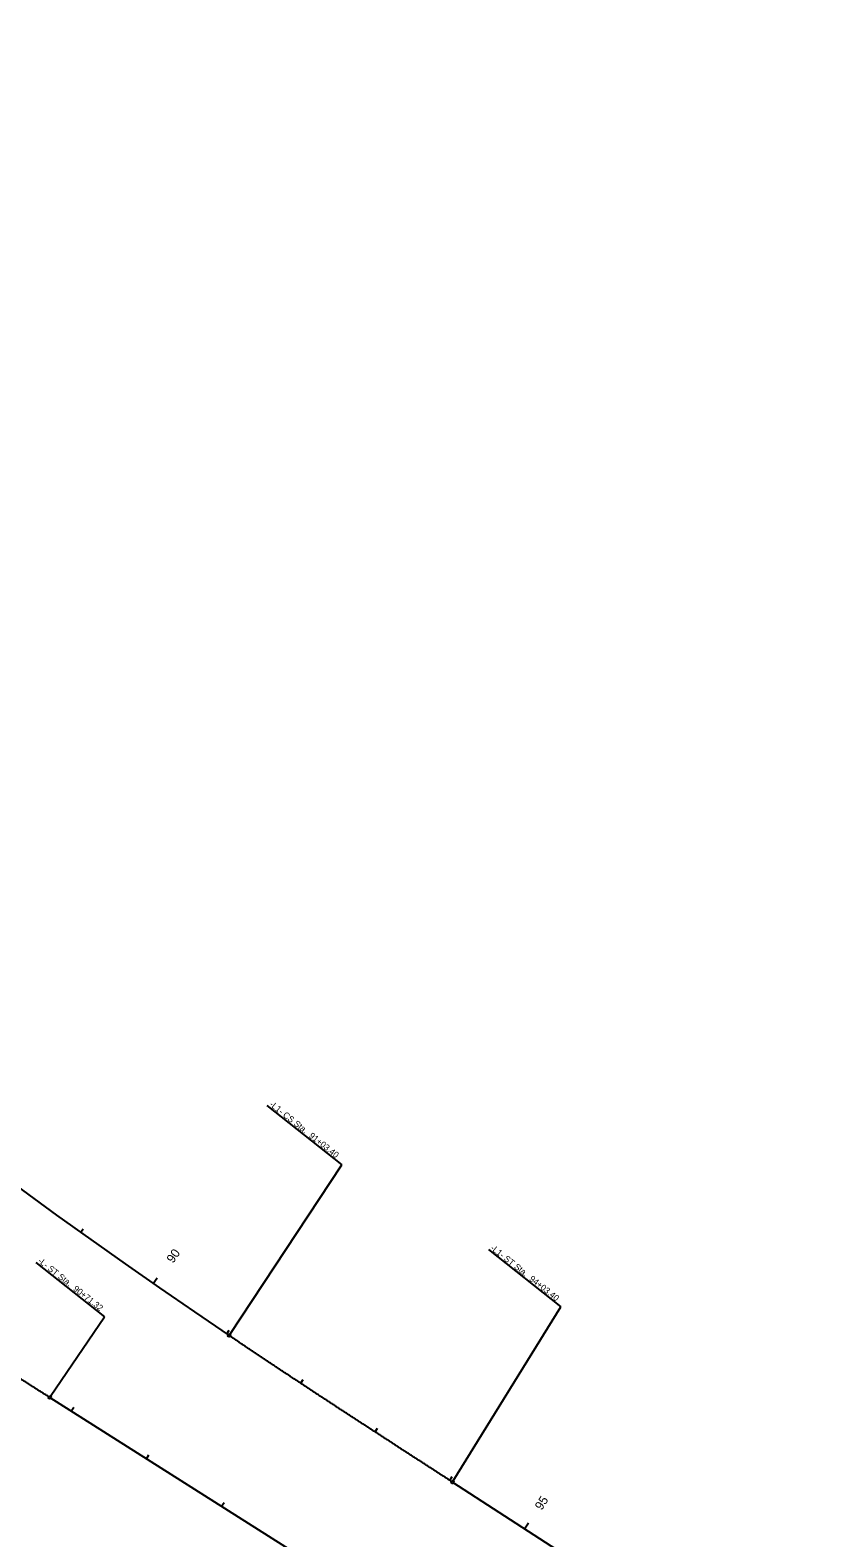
# Model space of a CAD drawing. Extents: x 1778969 to 1790720, y 807089 to 817794.
# Drawn here: x 1783861 to 1784766, y 811057 to 812750 of the extents above; entities that cross this region are included whole.
import ezdxf

# ---------------------------------------------------------------- set-up
doc = ezdxf.new("R2010")
doc.units = 0
for name, color, linetype in [('Prop Horizontal Alignment', 7, 'Continuous'), ('Prop Horizontal Alignment Station Label', 7, 'Continuous'), ('Prop Horizontal Alignment Tick Label', 7, 'Continuous'), ('Prop Horizontal Alignment Tick Large', 7, 'Continuous'), ('Prop Horizontal Alignment Tick Small', 7, 'Continuous')]:
    doc.layers.add(name, color=color, linetype=linetype)

msp = doc.modelspace()

# ---------------------------------------------------------------- linework, layer by layer
at = {"layer": 'Prop Horizontal Alignment'}
for p, q in [((1783883.3, 811214.6), (1790243.2, 807191.5)), ((1784335.9, 811119.6), (1790571.2, 807091))]:
    msp.add_line(p, q, dxfattribs=at)
msp.add_arc((1788356, 817618.1), 7639.4, 213.34167, 236.00833, dxfattribs=at)
for points in [[(1783883.3, 811214.6), (1783879.9, 811216.8), (1783876.4, 811219), (1783873, 811221.1), (1783869.6, 811223.3), (1783866.2, 811225.5), (1783862.7, 811227.6), (1783859.3, 811229.8), (1783855.9, 811232), (1783852.5, 811234.1), (1783849, 811236.3), (1783845.6, 811238.5), (1783842.2, 811240.7), (1783838.8, 811242.8), (1783835.3, 811245), (1783831.9, 811247.2), (1783828.5, 811249.3), (1783825.1, 811251.5), (1783821.6, 811253.7), (1783818.2, 811255.8), (1783814.8, 811258), (1783811.4, 811260.2), (1783807.9, 811262.4), (1783804.5, 811264.5), (1783801.1, 811266.7), (1783797.7, 811268.9), (1783794.3, 811271.1), (1783790.8, 811273.3), (1783787.4, 811275.4), (1783784, 811277.6), (1783780.6, 811279.8), (1783777.2, 811282), (1783773.8, 811284.2), (1783770.3, 811286.3), (1783766.9, 811288.5), (1783763.5, 811290.7), (1783760.1, 811292.9), (1783756.7, 811295.1), (1783753.3, 811297.3), (1783749.9, 811299.5), (1783746.5, 811301.7), (1783743.1, 811303.9), (1783739.6, 811306.1), (1783736.2, 811308.3), (1783732.8, 811310.5), (1783729.4, 811312.7), (1783726, 811314.9), (1783722.6, 811317.1), (1783719.2, 811319.3), (1783715.8, 811321.5), (1783712.4, 811323.7), (1783709, 811325.9), (1783705.6, 811328.1), (1783702.2, 811330.3), (1783698.8, 811332.5), (1783695.4, 811334.7), (1783692, 811337), (1783688.6, 811339.2), (1783685.2, 811341.4), (1783681.9, 811343.6), (1783678.5, 811345.8), (1783675.1, 811348.1), (1783671.7, 811350.3), (1783668.3, 811352.5), (1783664.9, 811354.8), (1783661.5, 811357), (1783658.2, 811359.2), (1783654.8, 811361.5), (1783651.4, 811363.7), (1783648, 811366), (1783644.7, 811368.2), (1783641.3, 811370.5), (1783637.9, 811372.7), (1783634.5, 811375), (1783631.2, 811377.2)], [(1784335.9, 811119.6), (1784332.5, 811121.8), (1784329.1, 811124), (1784325.7, 811126.2), (1784322.3, 811128.4), (1784318.9, 811130.6), (1784315.5, 811132.8), (1784312.1, 811135), (1784308.7, 811137.2), (1784305.3, 811139.4), (1784301.9, 811141.6), (1784298.4, 811143.8), (1784295, 811146), (1784291.6, 811148.2), (1784288.2, 811150.4), (1784284.8, 811152.6), (1784281.4, 811154.8), (1784278, 811157), (1784274.6, 811159.2), (1784271.2, 811161.4), (1784267.8, 811163.7), (1784264.4, 811165.9), (1784261, 811168.1), (1784257.6, 811170.3), (1784254.2, 811172.5), (1784250.8, 811174.7), (1784247.4, 811176.9), (1784244, 811179.1), (1784240.6, 811181.3), (1784237.2, 811183.5), (1784233.8, 811185.7), (1784230.4, 811187.9), (1784227, 811190.2), (1784223.6, 811192.4), (1784220.2, 811194.6), (1784216.8, 811196.8), (1784213.4, 811199), (1784210, 811201.2), (1784206.6, 811203.4), (1784203.3, 811205.7), (1784199.9, 811207.9), (1784196.5, 811210.1), (1784193.1, 811212.3), (1784189.7, 811214.5), (1784186.3, 811216.8), (1784182.9, 811219), (1784179.5, 811221.2), (1784176.1, 811223.4), (1784172.7, 811225.7), (1784169.4, 811227.9), (1784166, 811230.1), (1784162.6, 811232.4), (1784159.2, 811234.6), (1784155.8, 811236.8), (1784152.4, 811239.1), (1784149.1, 811241.3), (1784145.7, 811243.5), (1784142.3, 811245.8), (1784138.9, 811248), (1784135.5, 811250.3), (1784132.2, 811252.5), (1784128.8, 811254.7), (1784125.4, 811257), (1784122, 811259.2), (1784118.7, 811261.5), (1784115.3, 811263.7), (1784111.9, 811266), (1784108.6, 811268.2), (1784105.2, 811270.5), (1784101.8, 811272.8), (1784098.4, 811275), (1784095.1, 811277.3), (1784091.7, 811279.5), (1784088.4, 811281.8), (1784085, 811284.1)]]:
    msp.add_spline(points, degree=3, dxfattribs=at)
at = {"layer": 'Prop Horizontal Alignment Station Label'}
for p, q in [((1784127.2, 811542.5), (1784211.6, 811475.7)), ((1784085.8, 811285.3), (1784211.6, 811475.7)), ((1784376.5, 811380.8), (1784457.9, 811316.3)), ((1783867.6, 811366.2), (1783944.9, 811305)), ((1784336.7, 811120.9), (1784457.9, 811316.3)), ((1783884.1, 811215.9), (1783944.9, 811305))]:
    msp.add_line(p, q, dxfattribs=at)
for centre in [(1784085, 811284.1), (1783883.3, 811214.6), (1784335.9, 811119.6)]:
    msp.add_circle(centre, 1.5, dxfattribs=at)
at = {"layer": 'Prop Horizontal Alignment Tick Large'}
for p, q in [((1783999.7, 811342.5), (1784004.2, 811349)), ((1784417, 811067.2), (1784421.4, 811073.9))]:
    msp.add_line(p, q, dxfattribs=at)
at = {"layer": 'Prop Horizontal Alignment Tick Small'}
for p, q in [((1783917.9, 811400), (1783920.8, 811404.1)), ((1784082.2, 811286), (1784085, 811290.1)), ((1784165.4, 811230.5), (1784168.1, 811234.7)), ((1783907.5, 811199.3), (1783910.2, 811203.5)), ((1784249.1, 811175.8), (1784251.8, 811180)), ((1783992, 811145.8), (1783994.7, 811150.1)), ((1784333, 811121.5), (1784335.8, 811125.7)), ((1784076.5, 811092.4), (1784079.2, 811096.6))]:
    msp.add_line(p, q, dxfattribs=at)

# ---------------------------------------------------------------- texts
at = {"layer": 'Prop Horizontal Alignment Station Label'}
for s, rotation, p in [('-L1- CS Sta.  91+03.40', 321.5849, (1784129.6, 811542.6)), ('-L1- ST Sta.  94+03.40', 321.6043, (1784378, 811381.2)), ('-L- ST Sta.  90+71.32', 321.6196, (1783869.4, 811366.8))]:
    msp.add_text(s, height=7, rotation=rotation, dxfattribs=at).set_placement(p)
at = {"layer": 'Prop Horizontal Alignment Tick Label'}
for s, rotation, p in [('90', 55.2328, (1784022, 811364.7)), ('95', 57.1333, (1784436.2, 811087.2))]:
    msp.add_text(s, height=10, rotation=rotation, dxfattribs=at).set_placement(p)

doc.saveas('drawing.dxf')
